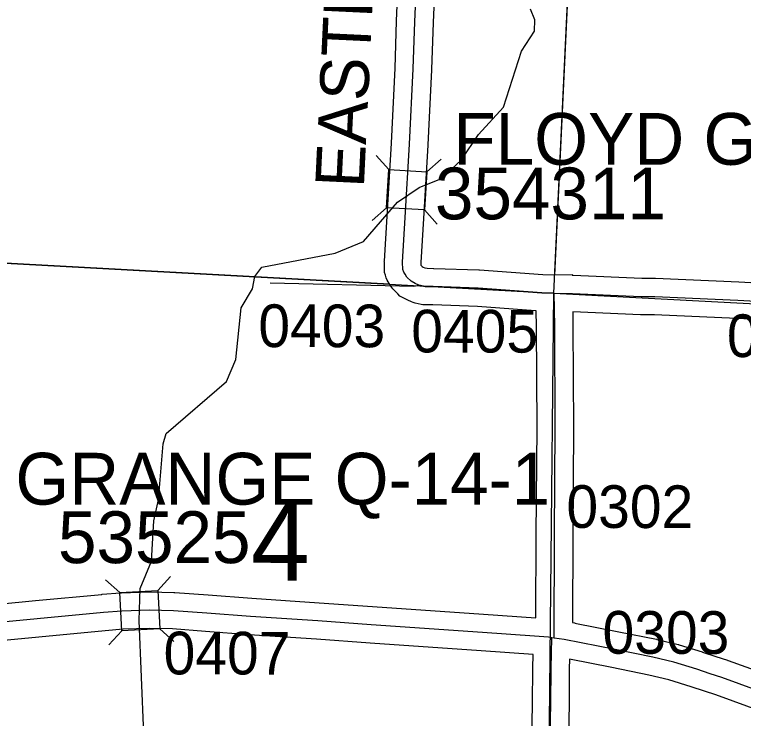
# Model space of a CAD drawing. Extents: x -157.2 to -99.3, y 12.2 to 46.2.
# Drawn here: x -138.672 to -137.475, y 28.173 to 29.328 of the extents above; entities that cross this region are included whole.
import ezdxf

# ---------------------------------------------------------------- set-up
doc = ezdxf.new("R2010")
doc.units = 0
for name, color, linetype in [('tdCoHydroRiver', 7, 'Continuous'), ('tdCoSecRdNmbr', 7, 'Continuous'), ('tdCoSecRdTxt', 7, 'Continuous'), ('tdCoSecRteBand', 7, 'Continuous'), ('tdCoSecRteCL', 7, 'Continuous'), ('tdCoSectLine', 7, 'Continuous'), ('tdCoSectLinePart', 7, 'Continuous'), ('tdCoSectNmbr', 7, 'Continuous'), ('tdCoStrucSec', 7, 'Continuous'), ('tdCoStrucSecCoName', 7, 'Continuous'), ('tdCoStrucSecFHWANum', 7, 'Continuous'), ('tdCoSurfAsphalt', 7, 'Continuous'), ('tdCoSurfConc', 7, 'Continuous'), ('tdCoSurfGravel', 7, 'Continuous'), ('tdCoSurfLNO', 7, 'Continuous'), ('tdCoTwpBndry', 7, 'Continuous'), ('tdCoTwpBndryShd', 7, 'Continuous')]:
    doc.layers.add(name, color=color, linetype=linetype)

msp = doc.modelspace()

# ---------------------------------------------------------------- linework, layer by layer
at = {"layer": 'tdCoHydroRiver'}
msp.add_lwpolyline([(-138.456, 28.0545), (-138.4672, 28.3335), (-138.4655, 28.3856), (-138.4468, 28.4308), (-138.4431, 28.497), (-138.4357, 28.5315), (-138.4281, 28.6229), (-138.4229, 28.6401), (-138.3239, 28.7254), (-138.3086, 28.7613), (-138.2996, 28.8463), (-138.2813, 28.8773), (-138.2775, 28.8977), (-138.266, 28.9131), (-138.1453, 28.9362), (-138.0989, 28.9552), (-138.0432, 29.0198), (-138.0077, 29.044), (-137.971, 29.0586), (-137.9384, 29.0892), (-137.9103, 29.1309), (-137.8694, 29.1754), (-137.8397, 29.2677), (-137.8182, 29.3002), (-137.8176, 29.3191), (-137.8249, 29.3367)], dxfattribs=at)
at = {"layer": 'tdCoSecRteBand'}
for points in [[(-137.8162, 28.3375), (-137.8154, 28.4733), (-137.8154, 28.4734), (-137.8154, 28.4734), (-137.8142, 28.6498), (-137.8152, 28.8159), (-137.8156, 28.8412), (-137.8168, 28.8412), (-137.8168, 28.8417), (-137.9121, 28.8486), (-137.9853, 28.8511), (-137.9984, 28.8513), (-138.0014, 28.8514), (-138.0043, 28.852), (-138.0144, 28.8542), (-138.0173, 28.8549), (-138.02, 28.8561), (-138.0262, 28.8588), (-138.0273, 28.8593), (-138.0283, 28.8598), (-138.0352, 28.8635), (-138.0394, 28.8657), (-138.0426, 28.8691), (-138.0493, 28.876), (-138.051, 28.8778), (-138.0525, 28.8799), (-138.0557, 28.8846), (-138.0559, 28.885), (-138.0561, 28.8853), (-138.0584, 28.8888), (-138.0604, 28.8919), (-138.0616, 28.8955), (-138.0631, 28.8999), (-138.0645, 28.9043), (-138.0646, 28.9088), (-138.0648, 28.9206), (-138.0649, 28.9219), (-138.0648, 28.9231), (-138.0603, 28.9966), (-138.0532, 29.1167), (-138.0473, 29.2396), (-138.0446, 29.3169), (-138.0446, 29.317), (-138.0446, 29.3171), (-138.0409, 29.4054)], [(-137.9809, 29.4029), (-137.9846, 29.3147), (-137.9874, 29.2374), (-137.9874, 29.2372), (-137.9874, 29.237), (-137.9933, 29.1137), (-137.9933, 29.1135), (-137.9933, 29.1133), (-138.0005, 28.993), (-138.0005, 28.993), (-138.0005, 28.9929), (-138.0048, 28.9207), (-138.0047, 28.9164), (-138.0044, 28.9159), (-138.0027, 28.9142), (-138.001, 28.9132), (-137.9986, 28.9122), (-137.9943, 28.9113), (-137.984, 28.9111), (-137.9838, 28.9111), (-137.9835, 28.9111), (-137.9096, 28.9086), (-137.909, 28.9086), (-137.9084, 28.9085), (-137.8048, 28.9009), (-137.7859, 28.9005), (-137.7565, 28.9009), (-137.7565, 28.8998), (-137.7552, 28.8997), (-137.7549, 28.8997), (-137.7547, 28.8997), (-137.6422, 28.895), (-137.6205, 28.8948), (-137.62, 28.8948), (-137.6195, 28.8948), (-137.4831, 28.8888), (-137.483, 28.8888), (-137.4828, 28.8888), (-137.3938, 28.8842)], [(-137.3967, 28.8242), (-137.4859, 28.8289), (-137.6216, 28.8348), (-137.6433, 28.835), (-137.6438, 28.835), (-137.6442, 28.8351), (-137.7556, 28.8397), (-137.7552, 28.8167), (-137.7552, 28.8165), (-137.7552, 28.8164), (-137.7542, 28.6499), (-137.7542, 28.6497), (-137.7542, 28.6495), (-137.7554, 28.473), (-137.7562, 28.3301), (-137.7521, 28.3295), (-137.7522, 28.329), (-137.6799, 28.3148), (-137.6798, 28.3148), (-137.6798, 28.3148), (-137.6181, 28.3025), (-137.6175, 28.3023), (-137.6169, 28.3022), (-137.5826, 28.2938), (-137.5818, 28.2936), (-137.581, 28.2933), (-137.543, 28.2818), (-137.5427, 28.2816), (-137.5423, 28.2815), (-137.5204, 28.2743), (-137.5014, 28.268), (-137.501, 28.2678), (-137.5006, 28.2677), (-137.4211, 28.2389)], [(-138.8039, 28.3498), (-138.6375, 28.3658), (-138.6375, 28.3658), (-138.6375, 28.3658), (-138.5287, 28.3761), (-138.5285, 28.3762), (-138.5283, 28.3762), (-138.498, 28.3786), (-138.4972, 28.3787), (-138.4965, 28.3787), (-138.4514, 28.3802), (-138.4505, 28.3802), (-138.4496, 28.3802), (-138.4104, 28.3792), (-138.4097, 28.3792), (-138.409, 28.3792), (-138.354, 28.3752), (-138.354, 28.3752), (-138.3539, 28.3752), (-138.2825, 28.3698), (-138.1719, 28.3624), (-138.1719, 28.3624), (-138.1718, 28.3624), (-138.084, 28.356), (-137.9018, 28.3434), (-137.8162, 28.3375)], [(-137.8246, 28.0301), (-137.8214, 28.1978), (-137.8212, 28.2544), (-137.8212, 28.2547), (-137.8212, 28.255), (-137.8206, 28.2777), (-137.906, 28.2835), (-138.0882, 28.2961), (-138.0883, 28.2961), (-138.0883, 28.2961), (-138.176, 28.3025), (-138.2867, 28.3099), (-138.2868, 28.3099), (-138.2869, 28.3099), (-138.3584, 28.3154), (-138.4126, 28.3193), (-138.4503, 28.3202), (-138.4938, 28.3188), (-138.5232, 28.3164), (-138.6318, 28.3061), (-138.7984, 28.29)], [(-137.4414, 28.1824), (-137.5207, 28.2111), (-137.5393, 28.2173), (-137.5609, 28.2245), (-137.5977, 28.2357), (-137.6305, 28.2437), (-137.6915, 28.2559), (-137.7608, 28.2696), (-137.7612, 28.2539), (-137.7614, 28.1974), (-137.7614, 28.1971), (-137.7614, 28.1969), (-137.7646, 28.0291)]]:
    msp.add_lwpolyline(points, dxfattribs=at)
at = {"layer": 'tdCoSecRteCL'}
msp.add_line((-137.7863, 28.3045), (-137.7899, 28.305), dxfattribs=at)
for points in [[(-137.7861, 28.8705), (-137.8062, 28.871), (-137.9106, 28.8786), (-137.9845, 28.8811), (-137.9979, 28.8813), (-138.008, 28.8835), (-138.0141, 28.8862), (-138.021, 28.8899), (-138.0277, 28.8969), (-138.0309, 28.9015), (-138.0331, 28.905), (-138.0346, 28.9094), (-138.0348, 28.9213), (-138.0304, 28.9948), (-138.0233, 29.1151), (-138.0173, 29.2384), (-138.0146, 29.3158), (-138.0109, 29.4041), (-138.0072, 29.4951), (-138.0003, 29.61), (-137.9949, 29.7163), (-137.9905, 29.8182), (-137.9882, 29.8623), (-137.989, 29.8754)], [(-137.7863, 28.3045), (-137.7863, 28.3045), (-137.7854, 28.4732), (-137.7842, 28.6497), (-137.7852, 28.8162), (-137.7861, 28.8705)], [(-137.7861, 28.8705), (-137.7559, 28.8697), (-137.643, 28.865), (-137.6208, 28.8648), (-137.4844, 28.8589), (-137.3951, 28.8542), (-137.3345, 28.852), (-137.2546, 28.8475), (-137.1653, 28.8436), (-137.0667, 28.8387), (-136.9399, 28.8285), (-136.824, 28.8204), (-136.6595, 28.8096), (-136.5907, 28.8049), (-136.5281, 28.7992), (-136.4317, 28.7943), (-136.3646, 28.7901), (-136.2881, 28.7844), (-136.1461, 28.7777), (-136.097, 28.7743), (-135.9939, 28.7659), (-135.8908, 28.7617), (-135.7692, 28.7544)], [(-137.7899, 28.305), (-137.7952, 28.3058), (-137.8181, 28.3076), (-137.9039, 28.3135), (-138.0862, 28.3261), (-138.1739, 28.3325), (-138.2847, 28.3399), (-138.3562, 28.3453), (-138.4112, 28.3492), (-138.4504, 28.3502), (-138.4955, 28.3487), (-138.5259, 28.3463), (-138.6346, 28.3359), (-138.8013, 28.3199)], [(-137.8081, 26.8974), (-137.8084, 26.8978), (-137.8089, 26.8988), (-137.8099, 26.904), (-137.8079, 27.0064), (-137.8067, 27.1447), (-137.8042, 27.3316), (-137.8015, 27.5119), (-137.799, 27.6828), (-137.7965, 27.8493), (-137.7959, 27.9078), (-137.7946, 28.0295), (-137.7914, 28.1975), (-137.7912, 28.2543), (-137.7899, 28.305)], [(-137.4312, 28.2106), (-137.5108, 28.2395), (-137.5299, 28.2458), (-137.5518, 28.2531), (-137.5897, 28.2646), (-137.624, 28.273), (-137.6857, 28.2854), (-137.7698, 28.3019), (-137.7863, 28.3045)]]:
    msp.add_lwpolyline(points, dxfattribs=at)
at = {"layer": 'tdCoSectLine'}
for points in [[(-137.7864, 28.8705), (-137.74, 29.8608)], [(-138.7976, 28.9254), (-137.7864, 28.8705)], [(-137.7964, 27.8943), (-137.7864, 28.8705)], [(-137.7864, 28.8705), (-136.7821, 28.8176)]]:
    msp.add_lwpolyline(points, dxfattribs=at)
at = {"layer": 'tdCoSectLinePart'}
for points in [[(-137.785, 28.9002), (-137.7414, 29.8314)], [(-138.7976, 28.9254), (-138.0562, 28.8851)]]:
    msp.add_lwpolyline(points, dxfattribs=at)
at = {"layer": 'tdCoStrucSec'}
for p, q in [((-138.0575, 29.0732), (-138.0783, 29.0966)), ((-137.995, 29.0695), (-137.9716, 29.0902)), ((-138.0612, 29.0107), (-138.0846, 28.9899)), ((-137.9987, 29.007), (-137.978, 28.9836)), ((-138.4368, 28.3823), (-138.4158, 28.4056)), ((-138.4993, 28.379), (-138.5226, 28.4)), ((-138.496, 28.3165), (-138.517, 28.2933)), ((-138.4335, 28.3198), (-138.4103, 28.2988))]:
    msp.add_line(p, q, dxfattribs=at)
for points in [[(-138.0612, 29.0107), (-138.0575, 29.0732), (-137.995, 29.0695), (-137.9987, 29.007)], [(-138.4993, 28.379), (-138.4368, 28.3823), (-138.4335, 28.3198), (-138.496, 28.3165)]]:
    msp.add_lwpolyline(points, close=True, dxfattribs=at)
at = {"layer": 'tdCoSurfAsphalt'}
msp.add_lwpolyline([(-137.5299, 28.2458), (-137.5518, 28.2531), (-137.5897, 28.2646), (-137.624, 28.273), (-137.6857, 28.2854), (-137.7698, 28.3019), (-137.7863, 28.3045), (-137.7899, 28.305), (-137.7952, 28.3058), (-137.8181, 28.3076), (-137.9039, 28.3135), (-138.0862, 28.3261), (-138.1739, 28.3325), (-138.2847, 28.3399), (-138.3562, 28.3453), (-138.4112, 28.3492), (-138.4504, 28.3502), (-138.4955, 28.3487), (-138.5259, 28.3463), (-138.6346, 28.3359), (-138.8013, 28.3199)], dxfattribs=at)
at = {"layer": 'tdCoSurfConc'}
msp.add_lwpolyline([(-137.2887, 28.0113), (-137.2862, 28.038), (-137.2859, 28.0568), (-137.2872, 28.0762), (-137.2899, 28.0928), (-137.2938, 28.1051), (-137.2956, 28.1098), (-137.299, 28.1189), (-137.3057, 28.1318), (-137.3066, 28.1337), (-137.3167, 28.1473), (-137.3286, 28.1598), (-137.3426, 28.1724), (-137.3597, 28.1838), (-137.3781, 28.1921), (-137.4312, 28.2106), (-137.5108, 28.2395), (-137.5299, 28.2458)], dxfattribs=at)
at = {"layer": 'tdCoSurfGravel'}
msp.add_line((-137.7863, 28.3045), (-137.7863, 28.3045), dxfattribs=at)
for points in [[(-138.008, 28.8835), (-138.0141, 28.8862), (-138.021, 28.8899), (-138.0277, 28.8969), (-138.0309, 28.9015), (-138.0331, 28.905), (-138.0346, 28.9094), (-138.0348, 28.9213), (-138.0304, 28.9948), (-138.0233, 29.1151), (-138.0173, 29.2384), (-138.0146, 29.3158), (-138.0109, 29.4041), (-138.0072, 29.4951), (-138.0003, 29.61), (-137.9949, 29.7163), (-137.9905, 29.8182), (-137.9882, 29.8623), (-137.989, 29.8754)], [(-138.008, 28.8835), (-137.9979, 28.8813), (-137.9845, 28.8811), (-137.9106, 28.8786), (-137.8062, 28.871), (-137.7861, 28.8705)], [(-137.7863, 28.3045), (-137.7854, 28.4732), (-137.7842, 28.6497), (-137.7852, 28.8162), (-137.7861, 28.8705)], [(-137.7861, 28.8705), (-137.7559, 28.8697), (-137.643, 28.865), (-137.6208, 28.8648), (-137.4844, 28.8589), (-137.3951, 28.8542)], [(-137.7959, 27.9078), (-137.7946, 28.0295), (-137.7914, 28.1975), (-137.7912, 28.2543), (-137.7899, 28.305)]]:
    msp.add_lwpolyline(points, dxfattribs=at)
at = {"layer": 'tdCoSurfLNO'}
msp.add_lwpolyline([(-138.2523, 28.8872), (-138.0166, 28.8817), (-138.008, 28.8835)], dxfattribs=at)
at = {"layer": 'tdCoTwpBndry'}
msp.add_lwpolyline([(-138.0564, 28.8851), (-138.7976, 28.9254), (-139.3197, 28.9497)], dxfattribs=at)
at = {"layer": 'tdCoTwpBndryShd'}
msp.add_lwpolyline([(-148.6552, 29.1359), (-147.7617, 29.1108), (-146.7666, 29.0737), (-145.7949, 29.0582), (-144.7725, 29.0447), (-143.7799, 29.0389), (-142.7824, 29.0379), (-141.7839, 29.0328), (-140.7866, 29.0316), (-139.7961, 28.9719), (-138.7976, 28.9254), (-137.7864, 28.8705), (-136.7821, 28.8176), (-135.7696, 28.7544), (-134.7778, 28.6994), (-133.8175, 28.674)], dxfattribs=at)

# ---------------------------------------------------------------- texts
at = {"layer": 'tdCoSecRdNmbr'}
for s, rotation, p in [('0403', 359.8897, (-138.2717, 28.782)), ('0405', 359.8951, (-138.0207, 28.7732)), ('0301', 359.8955, (-137.5025, 28.7656)), ('0302', 359.8953, (-137.766, 28.4853)), ('0303', 359.8953, (-137.7067, 28.2788)), ('0407', 359.8951, (-138.4273, 28.2449))]:
    msp.add_text(s, height=0.07, rotation=rotation, dxfattribs=at).set_placement(p)
at = {"layer": 'tdCoSecRdTxt'}
msp.add_text('EASTLAND AVE', height=0.08, rotation=87.2893, dxfattribs=at).set_placement((-138.0985, 29.0422))
at = {"layer": 'tdCoSectNmbr'}
msp.add_text('4', height=0.13, rotation=359.8948, dxfattribs=at).set_placement((-138.2838, 28.3985))
at = {"layer": 'tdCoStrucSecCoName'}
for s, p in [('FLOYD G-187', (-137.9515, 29.0811)), ('GRANGE Q-14-1', (-138.6705, 28.5234))]:
    msp.add_text(s, height=0.085, dxfattribs=at).set_placement(p)
at = {"layer": 'tdCoStrucSecFHWANum'}
for s, p in [('354311', (-137.9818, 28.9916)), ('53525', (-138.6006, 28.4274))]:
    msp.add_text(s, height=0.085, dxfattribs=at).set_placement(p)

doc.saveas('drawing.dxf')
